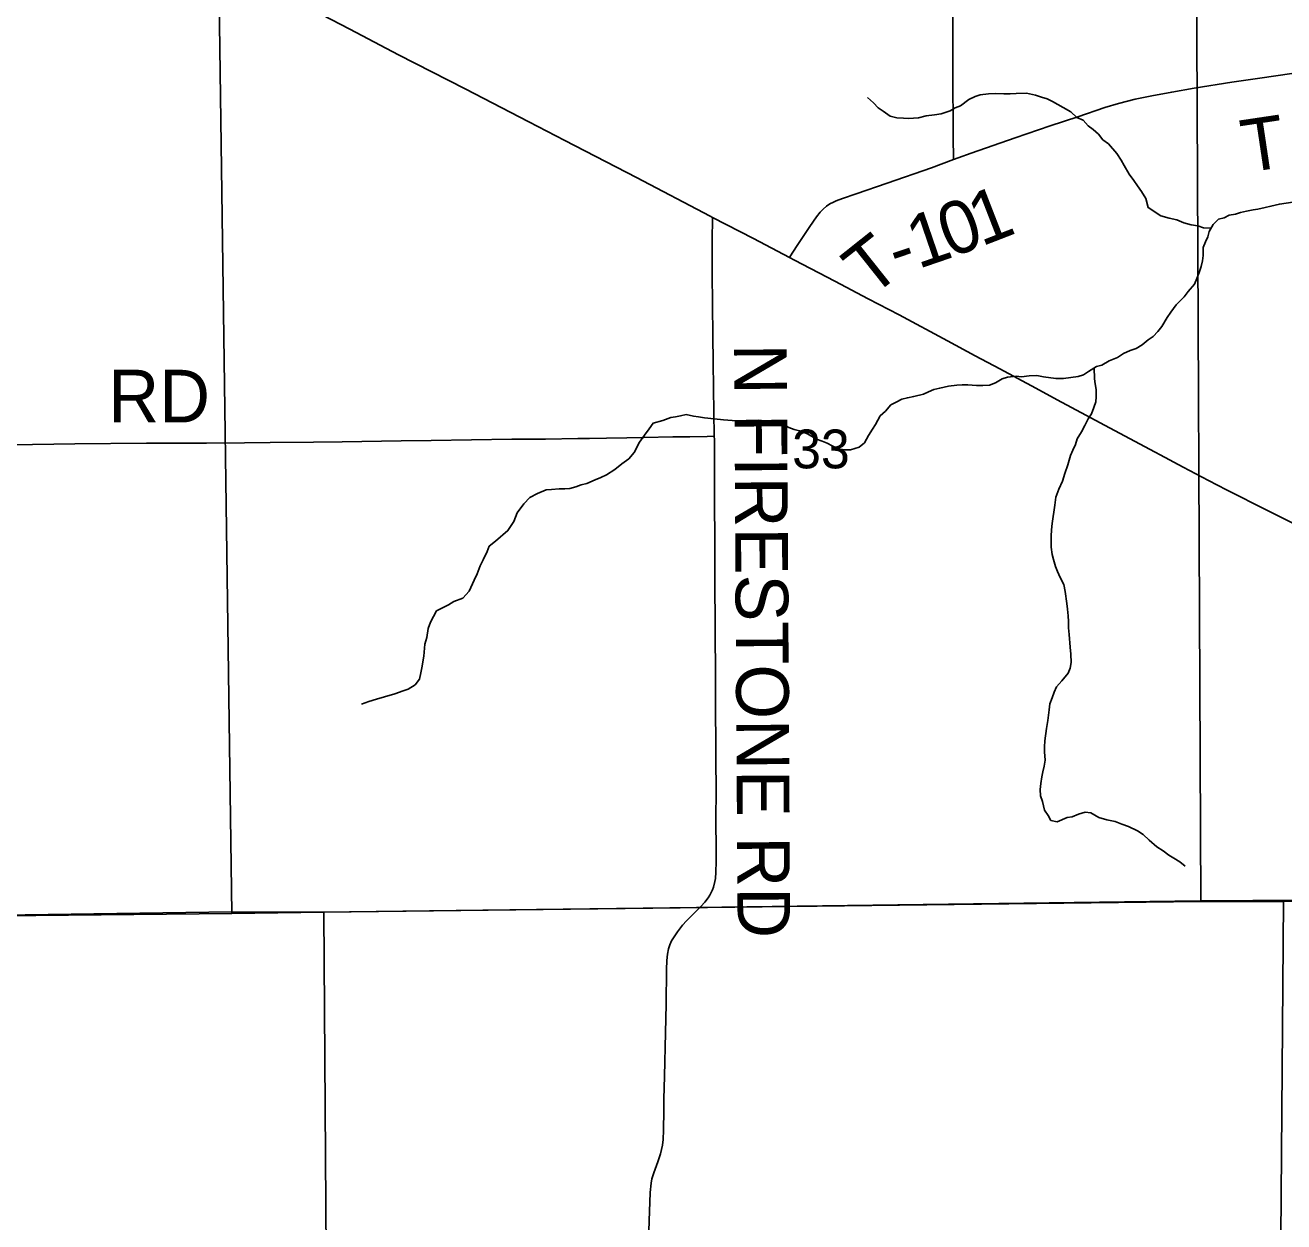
# Model space of a CAD drawing. Extents: x 1985906 to 2360102, y 891258 to 1222054.
# Drawn here: x 2085399 to 2092575, y 1023539 to 1030360 of the extents above; entities that cross this region are included whole.
import ezdxf

# ---------------------------------------------------------------- set-up
doc = ezdxf.new("R2010")
doc.units = 0
for name, color, linetype in [('GM_X_County_Road', 7, 'Continuous'), ('GM_X_County_Road_Text', 7, 'Continuous'), ('GM_X_Minor_River', 7, 'Continuous'), ('GM_X_Section', 7, 'Continuous'), ('GM_X_Section_Text', 7, 'Continuous'), ('GM_X_Township', 7, 'Continuous'), ('GM_X_Township_Road', 7, 'Continuous'), ('GM_X_Township_Road_Text', 7, 'Continuous'), ('GM_X_US_Route', 7, 'Continuous')]:
    doc.layers.add(name, color=color, linetype=linetype)

msp = doc.modelspace()

# ---------------------------------------------------------------- linework, layer by layer
at = {"layer": 'GM_X_County_Road'}
for points in [[(2089328, 1028016.8), (2089325.1, 1028154.8), (2089323.3, 1028290.8), (2089322.5, 1028439.3), (2089319, 1028588.7), (2089316.5, 1028946.4), (2089316.2, 1029041), (2089315.7, 1029172.4), (2089317.2, 1029221.3), (2089318.5, 1029264.1)], [(2089250.6, 1025336.5), (2089274.2, 1025362), (2089292.4, 1025385.4), (2089301.7, 1025401.4), (2089316.9, 1025431.1), (2089322.7, 1025446.7), (2089331.7, 1025478.7), (2089334.7, 1025495.1), (2089337.6, 1025531.3), (2089339.4, 1025593.8), (2089339.2, 1025676.4), (2089337.7, 1025811.8), (2089337.8, 1026021.1), (2089336.7, 1026152.5), (2089332.9, 1026989.6), (2089331.8, 1027131.6), (2089331.8, 1027383.4), (2089328.4, 1027680.4), (2089328.5, 1027995.6), (2089328, 1028016.8)], [(2088949.1, 1023314.6), (2088955.8, 1023543.8), (2088962.2, 1023706.2), (2088967.4, 1023759.1), (2088972.6, 1023784.3), (2088983.3, 1023818.8), (2089006.1, 1023880.3), (2089021.8, 1023927.5), (2089032.3, 1023976), (2089036.4, 1024008.8), (2089038.6, 1024062.2), (2089040.6, 1024173.2), (2089041, 1024238.8), (2089043.4, 1024370), (2089050.1, 1024616.2), (2089052.8, 1024780.4), (2089055.6, 1024977.5), (2089057, 1025027.7), (2089061.4, 1025064.2), (2089066.6, 1025094.6), (2089074.4, 1025117.2), (2089084.9, 1025140.6), (2089098.7, 1025164), (2089118.1, 1025191.3), (2089147.7, 1025230.2), (2089169.4, 1025254.5), (2089250.4, 1025336.2), (2089250.6, 1025336.5)]]:
    msp.add_lwpolyline(points, dxfattribs=at)
at = {"layer": 'GM_X_Minor_River'}
for points in [[(2092160.7, 1029203.6), (2092117.7, 1029205.5), (2092085.6, 1029215.4), (2092047.5, 1029221.3), (2092005.4, 1029233.1), (2091965.2, 1029251), (2091921, 1029260.8), (2091874.9, 1029272.7), (2091802.5, 1029320.5), (2091788.2, 1029372.6), (2091764, 1029412.7), (2091741.7, 1029444.7), (2091719.5, 1029474.7), (2091693.3, 1029510.7), (2091665, 1029560.8), (2091648.8, 1029590.8), (2091622.5, 1029628.8), (2091576.2, 1029682.8), (2091544, 1029706.8), (2091517.8, 1029738.8), (2091487.6, 1029764.7), (2091459.4, 1029786.7), (2091431.2, 1029818.7), (2091395, 1029834.6), (2091360.8, 1029866.5), (2091316.6, 1029890.4), (2091256.3, 1029924.3), (2091226.1, 1029940.2), (2091194, 1029950.1), (2091159.9, 1029962), (2091107.7, 1029971.8), (2091049.6, 1029971.5), (2091015.6, 1029969.3), (2090979.5, 1029969.2), (2090929.4, 1029971), (2090891.3, 1029968.8), (2090843.3, 1029962.5), (2090815.3, 1029954.4), (2090779.3, 1029936.1), (2090731.4, 1029899.8), (2090701.4, 1029889.6), (2090673.4, 1029871.4), (2090621.4, 1029855.1), (2090583.4, 1029848.9), (2090535.3, 1029842.7), (2090493.3, 1029832.4), (2090463.2, 1029830.3), (2090435.2, 1029828.2), (2090407.1, 1029830), (2090369, 1029831.9), (2090330.9, 1029841.7), (2090290.7, 1029869.7), (2090262.5, 1029889.6), (2090236.3, 1029917.6), (2090202.1, 1029947.5)], [(2092626, 1029350.4), (2092549.9, 1029340), (2092501.8, 1029327.7), (2092469.8, 1029321.6), (2092427.8, 1029311.3), (2092399.7, 1029307.2), (2092361.7, 1029299), (2092327.7, 1029292.8), (2092299.7, 1029282.6), (2092263.6, 1029276.4), (2092235.7, 1029262.3), (2092203.6, 1029254.1), (2092171.7, 1029223.8), (2092149.9, 1029183.6), (2092142, 1029153.4), (2092128.2, 1029125.3), (2092116.3, 1029093.1), (2092114.5, 1029046.9), (2092110.7, 1029016.8), (2092104.8, 1028984.6), (2092093, 1028950.4), (2092079.1, 1028916.3), (2092065.3, 1028884.1), (2092029.4, 1028841.8), (2092007.6, 1028811.5), (2091961.7, 1028765.2), (2091931.9, 1028724.9), (2091910, 1028694.7), (2091880.2, 1028642.3), (2091856.3, 1028614.1), (2091830.4, 1028585.9), (2091802.4, 1028565.7), (2091768.5, 1028537.4), (2091732.5, 1028517.2), (2091698.5, 1028505)], [(2091698.5, 1028505), (2091660.6, 1028488.8), (2091626.6, 1028466.5), (2091578.6, 1028446.2), (2091536.7, 1028421.9), (2091506.6, 1028413.8), (2091460.7, 1028385.5), (2091432.7, 1028367.3), (2091402.7, 1028357.1), (2091360.7, 1028350.9), (2091318.6, 1028346.7), (2091274.5, 1028346.5), (2091204.4, 1028356.2), (2091166.2, 1028364), (2091124.2, 1028361.8), (2091080.1, 1028355.6), (2091050, 1028359.5), (2091000, 1028353.2), (2090970, 1028345.1), (2090932, 1028320.8), (2090898, 1028308.6), (2090859.9, 1028306.4), (2090823.9, 1028306.3), (2090773.8, 1028310), (2090741.7, 1028309.9), (2090711.6, 1028307.8), (2090663.6, 1028301.5), (2090613.5, 1028291.2), (2090579.5, 1028283.1), (2090549.5, 1028270.9), (2090521.5, 1028256.7), (2090465.5, 1028244.4), (2090429.5, 1028236.2), (2090397.4, 1028228), (2090365.5, 1028211.8), (2090335.5, 1028195.6), (2090303.6, 1028159.3), (2090273.7, 1028133.1), (2090247.9, 1028084.8), (2090230, 1028056.6), (2090208.2, 1028020.4), (2090184.3, 1027980.1), (2090154.4, 1027953.9), (2090104.4, 1027939.6), (2090072.3, 1027939.5), (2090034.2, 1027945.3), (2090000, 1027963.2), (2089971.9, 1027977.2), (2089943.8, 1027989.1), (2089911.7, 1028001), (2089859.4, 1028030.8), (2089813.2, 1028048.7), (2089783.1, 1028054.6), (2089753, 1028066.5), (2089718.9, 1028086.4), (2089678.7, 1028100.3), (2089646.6, 1028102.1), (2089612.6, 1028104), (2089582.5, 1028107.9), (2089510.3, 1028107.5), (2089462.3, 1028105.3), (2089430.2, 1028107.2), (2089380.1, 1028110.9), (2089327.9, 1028116.7), (2089271.8, 1028122.5), (2089237.7, 1028128.4), (2089209.6, 1028132.2), (2089167.5, 1028140.1), (2089135.5, 1028133.9), (2089107.4, 1028127.8), (2089079.4, 1028123.6), (2089035.4, 1028107.4), (2088979.4, 1028091), (2088957.5, 1028058.8), (2088929.6, 1028022.6), (2088901.8, 1027982.3), (2088872, 1027923.9), (2088840.2, 1027887.7), (2088800.2, 1027859.4), (2088760.3, 1027827), (2088714.4, 1027796.7), (2088680.4, 1027782.5), (2088648.4, 1027768.3), (2088600.4, 1027748), (2088568.4, 1027739.8), (2088538.4, 1027727.7), (2088504.4, 1027719.5), (2088476.4, 1027717.3), (2088444.3, 1027717.2), (2088400.2, 1027713), (2088370.2, 1027710.8), (2088320.2, 1027690.5), (2088276.2, 1027668.3), (2088242.3, 1027632), (2088204.5, 1027579.6), (2088184.8, 1027531.3), (2088151, 1027479), (2088081.1, 1027418.4), (2088045.2, 1027390.2), (2088033.3, 1027360), (2088009.6, 1027311.7)], [(2091494.4, 1028406.2), (2091495, 1028343.4), (2091499.1, 1028315.4), (2091505.3, 1028283.3), (2091505.5, 1028241.1), (2091503.7, 1028213), (2091491.8, 1028180.8), (2091478, 1028144.6), (2091460.1, 1028116.5), (2091440.3, 1028078.2), (2091422.4, 1028042), (2091396.6, 1028001.7), (2091386.7, 1027969.6), (2091372.9, 1027937.4), (2091359, 1027907.2), (2091343.2, 1027854.9), (2091327.5, 1027804.7), (2091313.7, 1027760.5), (2091291.9, 1027716.2), (2091276.1, 1027669.9), (2091270.3, 1027623.8), (2091254.8, 1027519.3), (2091251, 1027483.1), (2091249.2, 1027447), (2091249.5, 1027384.8), (2091253.7, 1027342.6), (2091261.9, 1027314.6), (2091274.1, 1027274.5), (2091284.3, 1027246.4), (2091300.5, 1027212.4), (2091320.7, 1027172.3), (2091329, 1027132.2), (2091337.3, 1027064), (2091341.5, 1027031.9), (2091345.7, 1026993.8), (2091347.9, 1026961.7), (2091348.1, 1026925.5), (2091352.3, 1026887.4), (2091356.7, 1026815.2), (2091360.9, 1026775), (2091363.1, 1026726.8), (2091357.3, 1026694.7), (2091345.4, 1026666.5), (2091309.6, 1026622.2), (2091279.7, 1026588), (2091265.8, 1026557.8), (2091254, 1026525.6), (2091242.1, 1026491.4), (2091238.3, 1026457.3), (2091230.6, 1026397), (2091222.8, 1026350.8), (2091213.2, 1026280.5), (2091211.3, 1026246.4), (2091211.5, 1026218.3), (2091213.8, 1026170.1), (2091207.9, 1026135.9), (2091202.1, 1026103.8), (2091196.2, 1026075.7), (2091190.4, 1026037.5), (2091186.6, 1026003.4), (2091188.8, 1025967.2), (2091198.9, 1025935.2), (2091211.2, 1025885), (2091231.4, 1025855), (2091247.6, 1025827), (2091283.7, 1025819.1), (2091339.7, 1025843.5), (2091367.7, 1025847.6), (2091403.7, 1025861.8), (2091441.7, 1025874), (2091475.8, 1025870.2), (2091520, 1025844.3), (2091566.2, 1025830.5), (2091614.4, 1025820.6), (2091652.5, 1025804.8), (2091690.6, 1025792.9), (2091740.9, 1025767), (2091773, 1025747.1), (2091807.3, 1025715.1), (2091851.6, 1025677.2), (2091887.8, 1025653.3), (2091919.9, 1025629.3), (2091948.1, 1025611.4), (2091982.3, 1025591.5), (2092012.5, 1025565.5)], [(2088009.6, 1027311.7), (2087993.7, 1027277.5), (2087975.9, 1027233.3), (2087958.1, 1027197.1), (2087930.3, 1027134.7), (2087894.5, 1027094.4), (2087842.5, 1027074.1), (2087812.5, 1027055.9), (2087744.6, 1027021.4), (2087710.8, 1026957), (2087697, 1026920.8), (2087689.2, 1026870.6), (2087677.4, 1026832.4), (2087671.7, 1026764.2), (2087660.1, 1026697.8), (2087654.2, 1026667.7), (2087646.4, 1026631.5), (2087622.5, 1026599.3), (2087582.6, 1026575), (2087554.6, 1026564.9), (2087506.6, 1026548.6), (2087448.5, 1026532.3), (2087402.5, 1026518), (2087358.5, 1026505.8), (2087316.5, 1026489.5)]]:
    msp.add_lwpolyline(points, dxfattribs=at)
at = {"layer": 'GM_X_Section'}
for points in [[(2092077.6, 1030712.7), (2092101.6, 1025365.7), (2087101, 1025303.4), (2086576.7, 1025296.9), (2086502.7, 1030641.5)], [(2097619, 1030699.6), (2097644.6, 1025416.7), (2092573.9, 1025364), (2092101.6, 1025365.7), (2092077.6, 1030712.7)], [(2086502.7, 1030641.5), (2086576.7, 1025296.9), (2081734.2, 1025247.3), (2081113.9, 1025238.2), (2080995.7, 1030588.7)], [(2097644.6, 1025416.7), (2098032.8, 1025418.6), (2098003.5, 1020315.5), (2092534.2, 1020341), (2092573.9, 1025364)], [(2092101.6, 1025365.7), (2092573.9, 1025364), (2092534.2, 1020341), (2087135.3, 1020300.8), (2087101, 1025303.4)], [(2086576.7, 1025296.9), (2087101, 1025303.4), (2087135.3, 1020300.8), (2081744.5, 1020248.5), (2081734.2, 1025247.3)]]:
    msp.add_lwpolyline(points, close=True, dxfattribs=at)
at = {"layer": 'GM_X_Township'}
for points in [[(2095094.6, 1025388.3), (2092097.4, 1025367.8), (2089225.7, 1025330.9), (2087095.5, 1025303.4), (2086577.8, 1025306.1), (2081728.4, 1025236.6), (2079654.5, 1025204.9), (2076405.9, 1025155.2), (2074264, 1025122.4), (2071602.1, 1025081.7), (2071939.9, 1030867.8), (2072018.3, 1033424.1), (2072055.1, 1036106.6), (2072120.2, 1038512.6), (2072112.2, 1041354.4), (2072178.7, 1046252), (2072142.8, 1047459), (2072218.3, 1051577.8), (2072166.7, 1051922.6), (2071926.7, 1054555.3)], [(2071887.5, 1008769), (2071861.2, 1011952), (2071852.3, 1012905.1), (2071829.8, 1014456.9), (2071696.9, 1021700.4), (2071562, 1025081.6), (2071602.1, 1025081.7), (2074264, 1025122.4), (2076405.9, 1025155.2), (2079654.5, 1025204.9), (2081728.4, 1025236.6), (2086577.8, 1025306.1), (2087095.5, 1025303.4), (2089225.7, 1025330.9), (2092097.4, 1025367.8), (2095094.6, 1025388.3)]]:
    msp.add_lwpolyline(points, dxfattribs=at)
at = {"layer": 'GM_X_Township_Road'}
for points in [[(2090691.5, 1029594.1), (2090690.5, 1029725), (2090689.1, 1029856.1), (2090688.4, 1029971), (2090688.2, 1030151.4), (2090687.2, 1030331.9), (2090685.3, 1030594.4)], [(2090691.5, 1029594.1), (2090718.4, 1029603.2), (2090792.9, 1029630), (2091043.5, 1029718.4), (2091242.2, 1029786.9), (2091401, 1029838.2), (2091554.1, 1029889.9), (2091632.7, 1029913.5), (2091728.3, 1029938.8), (2091822.9, 1029957.9), (2091936.7, 1029979), (2092064.6, 1030001.2), (2092279.1, 1030034.4), (2092439.3, 1030058.5), (2092790.8, 1030109.8)], [(2089756.8, 1029036.4), (2089772.8, 1029061.2), (2089808.4, 1029116.4), (2089872.7, 1029211.6), (2089911.4, 1029267.4), (2089932.6, 1029293.6), (2089948.7, 1029311.7), (2089967.8, 1029328.8), (2089987, 1029340.9), (2090008.4, 1029351.1), (2090023.1, 1029358.4), (2090059.5, 1029372.1), (2090137, 1029398.3), (2090314.3, 1029458.7), (2090566.2, 1029546.4), (2090691.5, 1029594.1)], [(2087543.5, 1027989.9), (2087714.4, 1027992), (2088173.4, 1027999.9), (2088365.6, 1028000.6), (2088550.5, 1028003.5), (2088616.1, 1028004.5), (2088714.3, 1028006.6), (2088828.9, 1028008.3), (2088927.2, 1028009.7), (2089091.2, 1028012.7), (2089189.5, 1028013.8), (2089287.8, 1028015.9), (2089328, 1028016.8)], [(2085321.3, 1027968.1), (2085681.8, 1027972.9), (2086091.5, 1027976.9), (2086235.2, 1027977.9), (2086433.5, 1027977.9), (2086649, 1027979.3), (2086796.5, 1027980.9), (2087042.2, 1027984), (2087206.1, 1027985.8), (2087543.5, 1027989.9)]]:
    msp.add_lwpolyline(points, dxfattribs=at)
at = {"layer": 'GM_X_US_Route'}
msp.add_lwpolyline([(2086930.7, 1030504.2), (2087249.7, 1030338.1), (2087527.4, 1030191.9), (2087907.6, 1029996.8), (2088271, 1029808.5), (2088475.3, 1029702.1), (2088883.8, 1029491.6), (2089304.5, 1029271.2), (2089318.5, 1029264.1), (2089551.6, 1029144.2), (2089756.8, 1029036.4), (2089786, 1029021), (2090015.2, 1028900.8), (2090205.7, 1028800.6), (2090381.6, 1028708.4), (2090657.1, 1028560.2), (2090815.2, 1028476.2), (2090957, 1028401.8), (2091162.2, 1028290.1), (2091282.1, 1028225), (2091610.3, 1028049.3), (2091841.9, 1027925.9), (2091870.9, 1027910.5), (2092001.2, 1027840.8), (2092146.6, 1027765.2), (2092248.1, 1027711.3), (2092482.8, 1027593.5), (2092790.7, 1027440.5)], dxfattribs=at)

# ---------------------------------------------------------------- texts
at = {"layer": 'GM_X_County_Road_Text'}
msp.add_text('N FIRESTONE RD', height=300, rotation=270.34167, dxfattribs=at).set_placement((2089441, 1028543.3))
at = {"layer": 'GM_X_Section_Text'}
msp.add_text('33', height=221, rotation=0.00001, dxfattribs=at).set_placement((2089771.8, 1027834))
at = {"layer": 'GM_X_Township_Road_Text'}
for s, rotation, p in [('T', 8.48648, (2092356.7, 1029518.7)), ('0', 20.16967, (2090671.3, 1029031.3)), ('1', 21.21829, (2090850.3, 1029097.1)), ('1', 18.91242, (2090489.7, 1028968.9)), ('T', 38.49516, (2090220.2, 1028802.4)), ('-', 18.70524, (2090371.9, 1028929.1)), ('RD', 0.00001, (2085873.4, 1028095.8))]:
    msp.add_text(s, height=300, rotation=rotation, dxfattribs=at).set_placement(p)

doc.saveas('drawing.dxf')
